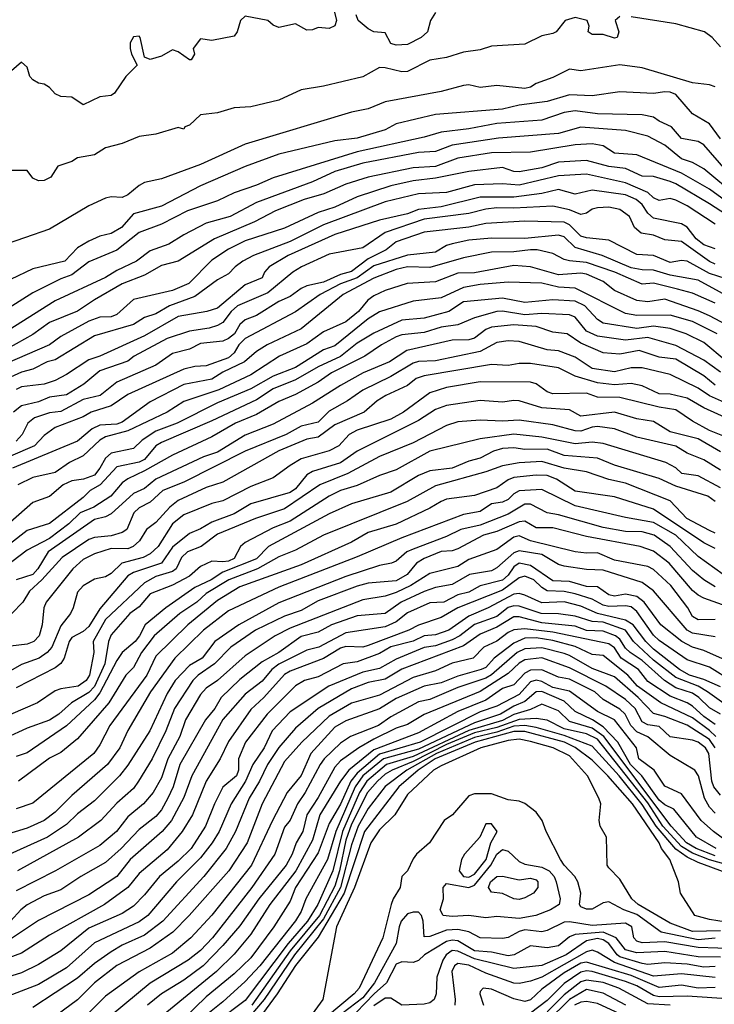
# Model space of a CAD drawing. Header units: metres. Extents: x -51132 to -49532, y -231222 to -229437.
# Tile 426 of 656: x -50515 to -50453, y -230240 to -230152. Entities that reach past the tile are written whole.
import ezdxf

# ---------------------------------------------------------------- set-up
doc = ezdxf.new("R2010")
doc.units = ezdxf.units.M
for name, color, linetype in [('CONTOUR_HALF', 8, 'Continuous'), ('CONTOUR_INDEX', 1, 'Continuous'), ('CONTOUR_INTER', 3, 'Continuous')]:
    doc.layers.add(name, color=color, linetype=linetype)

msp = doc.modelspace()

# ---------------------------------------------------------------- linework, layer by layer
at = {"layer": 'CONTOUR_HALF'}
for points, elevation in [([(-50461.08, -230151.386), (-50461.518, -230151.759), (-50461.179, -230152.759), (-50461.317, -230153.259), (-50461.58, -230153.33), (-50462.58, -230153.008), (-50463.58, -230153), (-50463.913, -230152.759), (-50463.826, -230152.259), (-50464.003, -230151.759), (-50465.08, -230151.486), (-50465.985, -230151.759), (-50466.786, -230152.759), (-50467.08, -230152.918), (-50468.08, -230153.133), (-50469.58, -230153.876), (-50472.58, -230154.034), (-50473.58, -230154.369), (-50475.08, -230154.585), (-50476.58, -230155.061), (-50478.08, -230155.3), (-50480.08, -230156.305), (-50480.58, -230156.332), (-50482.08, -230155.972), (-50482.58, -230155.963), (-50484.08, -230156.795), (-50487.58, -230157.624), (-50489.58, -230157.944), (-50491.58, -230158.86), (-50494.08, -230159.476), (-50495.58, -230159.559), (-50497.08, -230159.997), (-50498.58, -230160.18), (-50499.58, -230161.117), (-50499.995, -230161.259), (-50500.08, -230161.472), (-50500.58, -230161.331), (-50502.58, -230161.906), (-50504.08, -230162.133), (-50505.58, -230162.751), (-50507.08, -230163.147), (-50508.08, -230163.758), (-50509.58, -230164.015), (-50510.08, -230164.352), (-50511.337, -230164.759), (-50511.958, -230165.759), (-50512.58, -230166.045), (-50513.08, -230166.072), (-50513.58, -230165.837), (-50514.08, -230165.155), (-50515.58, -230165.161)], 72.5), ([(-50452.08, -230154.107), (-50452.85, -230153.259), (-50453.51, -230152.759), (-50456.08, -230152.042), (-50460.08, -230151.417)], 72.5), ([(-50452.08, -230162.324), (-50453.08, -230161.004), (-50454.58, -230160.092), (-50456.08, -230158.378), (-50456.58, -230158.151), (-50457.08, -230158.127), (-50458.08, -230158.285), (-50461.08, -230158.12), (-50463.58, -230158.475), (-50465.58, -230158.407), (-50467.58, -230158.99), (-50470.08, -230159.335), (-50471.58, -230159.678), (-50477.58, -230160.149), (-50481.08, -230161.001), (-50482.08, -230161.512), (-50484.58, -230162.268), (-50486.58, -230162.504), (-50491.58, -230163.696), (-50494.58, -230164.794), (-50498.58, -230166.517), (-50502.08, -230168.348), (-50504.58, -230169.035), (-50505.654, -230170.259), (-50506.58, -230170.785), (-50507.58, -230171.032), (-50508.58, -230171.492), (-50509.58, -230172.069), (-50510.718, -230173.259), (-50513.58, -230173.958), (-50515.58, -230174.904)], 71.5), ([(-50450.58, -230167.517), (-50453.58, -230165.018), (-50454.58, -230164.444), (-50455.58, -230164.115), (-50457.08, -230162.908), (-50458.58, -230162.105), (-50460.58, -230161.592), (-50464.58, -230161.281), (-50466.58, -230161.84), (-50471.938, -230162.259), (-50476.08, -230162.899), (-50477.58, -230163.45), (-50479.08, -230163.558), (-50484.08, -230164.5), (-50486.58, -230165.256), (-50488.58, -230166.161), (-50493.58, -230168.026), (-50495.938, -230169.259), (-50498.08, -230169.876), (-50500.08, -230170.906), (-50501.42, -230171.759), (-50503.08, -230172.347), (-50504.311, -230173.259), (-50506.08, -230174.096), (-50507.08, -230174.727), (-50511.58, -230176.816), (-50518.08, -230180.88)], 70.5), ([(-50447.5, -230171.759), (-50453.08, -230168.126), (-50456.08, -230166.338), (-50456.58, -230166.148), (-50458.08, -230165.708), (-50459.08, -230165.655), (-50460.58, -230164.992), (-50462.08, -230164.794), (-50464.08, -230164.281), (-50466.58, -230164.402), (-50468.08, -230164.911), (-50470.08, -230165.278), (-50470.58, -230165.263), (-50471.58, -230164.9), (-50474.58, -230165.257), (-50477.58, -230165.844), (-50479.58, -230166.073), (-50481.58, -230166.523), (-50484.58, -230167.513), (-50486.58, -230168.444), (-50488.08, -230168.922), (-50491.08, -230170.302), (-50494.58, -230171.441), (-50496.08, -230172.198), (-50497.58, -230173.163), (-50499.636, -230175.259), (-50501.08, -230175.892), (-50504.58, -230176.696), (-50506.08, -230178.031), (-50506.58, -230178.256), (-50507.58, -230178.264), (-50508.58, -230178.621), (-50511.08, -230180.002), (-50512.095, -230180.759), (-50516.08, -230182.459)], 69.5), ([(-50452.58, -230172.174), (-50453.58, -230171.814), (-50454.269, -230171.259), (-50455.08, -230170.213), (-50455.58, -230169.936), (-50458.08, -230169.41), (-50458.58, -230168.973), (-50459.08, -230168.188), (-50459.644, -230167.759), (-50460.58, -230167.325), (-50463.58, -230166.912), (-50465.08, -230167.265), (-50466.58, -230166.85), (-50468.08, -230167.206), (-50470.58, -230167.553), (-50473.58, -230167.554), (-50477.08, -230168.412), (-50479.08, -230168.645), (-50480.08, -230169.021), (-50482.58, -230169.61), (-50486.58, -230170.886), (-50490.751, -230172.759), (-50492.451, -230173.759), (-50492.86, -230174.259), (-50493.08, -230174.759), (-50494.58, -230175.37), (-50497.08, -230177.462), (-50498.025, -230177.759), (-50500.58, -230178.218), (-50503.58, -230179.936), (-50507.598, -230181.759), (-50508.58, -230182.09), (-50510.58, -230183.406), (-50511.58, -230183.921), (-50512.58, -230184.249), (-50514.58, -230184.488), (-50515.08, -230184.73)], 68.5), ([(-50451.58, -230174.836), (-50453.08, -230174.358), (-50455.08, -230173.273), (-50455.58, -230173.199), (-50456.58, -230173.395), (-50458.08, -230172.75), (-50459.58, -230172.667), (-50462.08, -230171.396), (-50464.08, -230171.193), (-50464.58, -230171.016), (-50465.58, -230170.009), (-50466.08, -230169.789), (-50469.58, -230169.685), (-50473.08, -230169.907), (-50474.58, -230170.221), (-50478.58, -230170.674), (-50481.08, -230171.533), (-50481.979, -230172.259), (-50483.58, -230173.043), (-50485.08, -230174.179), (-50486.08, -230174.468), (-50487.58, -230175.136), (-50489.08, -230175.457), (-50489.58, -230175.719), (-50490.58, -230176.432), (-50491.58, -230176.87), (-50493.58, -230178.124), (-50494.58, -230178.51), (-50495.08, -230178.923), (-50495.554, -230179.759), (-50496.08, -230180.176), (-50496.58, -230180.403), (-50498.58, -230180.63), (-50499.58, -230181.126), (-50501.08, -230181.518), (-50502.58, -230182.568), (-50506.08, -230184.075), (-50507.555, -230185.259), (-50509.08, -230185.625), (-50511.08, -230186.689), (-50512.08, -230186.818), (-50513.424, -230187.259), (-50514.028, -230187.759), (-50514.52, -230188.759), (-50515.08, -230189.369)], 67.5), ([(-50452.58, -230177.032), (-50454.58, -230176.122), (-50455.944, -230175.759), (-50458.08, -230175.245), (-50459.08, -230175.327), (-50461.552, -230174.259), (-50464.08, -230173.38), (-50465.58, -230173.224), (-50466.08, -230173.104), (-50467.08, -230172.571), (-50468.484, -230172.259), (-50469.08, -230172.244), (-50470.58, -230172.426), (-50472.58, -230172.475), (-50475.08, -230172.978), (-50478.08, -230173.829), (-50480.08, -230173.768), (-50481.08, -230174.023), (-50483.08, -230174.791), (-50485.818, -230176.259), (-50489.58, -230179.3), (-50492.635, -230180.759), (-50493.58, -230181.339), (-50494.649, -230182.259), (-50496.58, -230183.177), (-50497.58, -230183.828), (-50500.08, -230184.283), (-50503.08, -230185.838), (-50505.58, -230187.656), (-50506.08, -230187.827), (-50507.58, -230187.915), (-50508.263, -230188.259), (-50509.58, -230189.37), (-50515.396, -230191.759)], 66.5), ([(-50452.402, -230179.759), (-50454.58, -230178.651), (-50456.58, -230178.089), (-50459.58, -230178.137), (-50460.58, -230177.944), (-50465.08, -230175.684), (-50466.58, -230175.584), (-50468.08, -230175.246), (-50471.08, -230175.145), (-50473.58, -230175.357), (-50475.08, -230175.614), (-50477.08, -230176.541), (-50479.58, -230176.827), (-50482.58, -230177.787), (-50483.58, -230178.417), (-50486.58, -230180.833), (-50487.58, -230181.187), (-50490.089, -230182.759), (-50492.08, -230183.536), (-50494.08, -230184.665), (-50497.08, -230185.923), (-50500.679, -230187.759), (-50502.58, -230188.47), (-50503.814, -230189.259), (-50504.58, -230189.998), (-50506.58, -230190.425), (-50507.08, -230190.879), (-50507.58, -230191.781), (-50508.08, -230192.387), (-50509.047, -230192.759), (-50510.08, -230192.893), (-50510.875, -230193.259), (-50512.08, -230194.304), (-50513.58, -230194.838), (-50515.58, -230196.603)], 65.5), ([(-50452.08, -230183.189), (-50453.58, -230182.113), (-50456.08, -230180.801), (-50458.58, -230180.081), (-50460.58, -230180.337), (-50463.08, -230179.974), (-50464.08, -230179.516), (-50465.08, -230178.268), (-50465.58, -230178.065), (-50468.08, -230177.938), (-50469.58, -230178.074), (-50471.58, -230177.742), (-50472.08, -230177.765), (-50474.08, -230178.335), (-50475.58, -230178.965), (-50477.08, -230179.166), (-50478.58, -230179.643), (-50480.58, -230179.841), (-50481.08, -230180.042), (-50482.417, -230180.759), (-50483.884, -230181.759), (-50486.866, -230183.259), (-50488.08, -230184.084), (-50490.08, -230185.19), (-50491.58, -230185.817), (-50493.58, -230186.979), (-50495.458, -230187.759), (-50497.58, -230188.974), (-50501.08, -230190.595), (-50503.58, -230192.012), (-50505.08, -230192.708), (-50505.58, -230193.089), (-50506.619, -230194.259), (-50508.127, -230195.259), (-50509.34, -230195.759), (-50510.367, -230196.759), (-50512.08, -230198.065), (-50514.08, -230199.105), (-50516.08, -230200.62)], 64.5), ([(-50449.58, -230186.856), (-50453.08, -230185.293), (-50454.08, -230184.617), (-50456.58, -230183.394), (-50459.08, -230182.812), (-50460.08, -230182.786), (-50461.58, -230183.158), (-50463.58, -230182.873), (-50465.08, -230181.844), (-50466.58, -230181.278), (-50467.58, -230181.195), (-50470.08, -230180.435), (-50471.08, -230180.395), (-50472.08, -230180.526), (-50473.58, -230181.337), (-50477.58, -230182.171), (-50479.08, -230182.233), (-50479.58, -230182.384), (-50481.58, -230183.575), (-50484.08, -230184.782), (-50485.435, -230185.759), (-50487.08, -230186.682), (-50488.08, -230187.663), (-50489.58, -230188.018), (-50490.928, -230188.759), (-50494.58, -230190.239), (-50500.08, -230193.028), (-50501.953, -230193.759), (-50503.08, -230194.803), (-50504.08, -230195.322), (-50504.534, -230195.759), (-50505.172, -230197.259), (-50505.58, -230197.51), (-50506.58, -230197.827), (-50508.08, -230197.973), (-50508.58, -230198.145), (-50510.971, -230199.759), (-50512.761, -230201.759), (-50513.887, -230202.759), (-50514.476, -230203.759), (-50515.465, -230204.759)], 63.5), ([(-50451.58, -230189.007), (-50453.08, -230188.389), (-50454.58, -230187.553), (-50456.08, -230186.542), (-50457.58, -230186.321), (-50461.08, -230185.454), (-50463.08, -230185.409), (-50464.08, -230185.067), (-50467.08, -230185.132), (-50467.58, -230184.947), (-50468.58, -230184.242), (-50469.08, -230184.094), (-50473.58, -230184.044), (-50476.58, -230184.559), (-50478.08, -230185.042), (-50480.444, -230186.759), (-50481.58, -230187.392), (-50484.58, -230188.365), (-50485.283, -230188.759), (-50486.224, -230189.759), (-50487.08, -230190.226), (-50489.58, -230190.938), (-50490.58, -230191.521), (-50492.08, -230192.642), (-50494.08, -230193.418), (-50496.58, -230194.703), (-50497.58, -230194.914), (-50500.08, -230195.929), (-50501.082, -230196.759), (-50502.373, -230198.759), (-50503.08, -230199.436), (-50503.701, -230199.759), (-50505.631, -230200.259), (-50506.58, -230201.191), (-50507.08, -230201.469), (-50508.08, -230201.692), (-50509.08, -230202.282), (-50509.58, -230202.863), (-50509.968, -230204.259), (-50510.208, -230204.759), (-50511.08, -230205.868), (-50511.873, -230207.759), (-50512.292, -230208.259), (-50513.016, -230208.759), (-50514.58, -230209.326), (-50516.58, -230210.442)], 62.5), ([(-50452.08, -230191.956), (-50453.58, -230191.03), (-50455.08, -230190.428), (-50456.08, -230189.789), (-50459.58, -230188.99), (-50461.567, -230188.259), (-50463.08, -230188.056), (-50463.58, -230188.098), (-50464.58, -230188.456), (-50465.08, -230188.432), (-50467.08, -230187.892), (-50470.08, -230187.465), (-50471.58, -230187.569), (-50473.58, -230187.468), (-50475.58, -230187.633), (-50476.58, -230187.943), (-50479.58, -230189.496), (-50482.58, -230190.731), (-50485.401, -230192.259), (-50487.918, -230193.259), (-50491.08, -230195.394), (-50493.656, -230196.259), (-50497.08, -230197.666), (-50498.525, -230198.759), (-50499.743, -230199.259), (-50500.275, -230199.759), (-50500.762, -230200.759), (-50501.08, -230201.002), (-50502.58, -230201.44), (-50503.58, -230202.01), (-50507.08, -230205.298), (-50508.18, -230207.259), (-50508.119, -230208.259), (-50508.527, -230210.259), (-50508.825, -230210.759), (-50509.537, -230211.259), (-50511.08, -230211.492), (-50511.58, -230211.684), (-50513.152, -230212.759), (-50515.58, -230213.777)], 61.5), ([(-50452.554, -230194.759), (-50453.215, -230194.259), (-50456.08, -230193.368), (-50457.58, -230192.681), (-50461.58, -230191.489), (-50463.08, -230190.888), (-50466.08, -230190.625), (-50467.58, -230190.067), (-50469.58, -230190.088), (-50470.58, -230189.943), (-50471.58, -230190.017), (-50472.396, -230190.259), (-50473.58, -230190.879), (-50474.58, -230191.136), (-50476.08, -230191.754), (-50478.08, -230192.017), (-50479.08, -230192.427), (-50481.58, -230193.903), (-50485.08, -230194.955), (-50487.08, -230195.842), (-50492.494, -230198.759), (-50493.58, -230199.861), (-50496.58, -230201.073), (-50497.62, -230201.759), (-50499.08, -230202.445), (-50501.692, -230204.259), (-50503.545, -230205.759), (-50504.05, -230206.759), (-50504.443, -230207.259), (-50505.58, -230208.231), (-50506.08, -230208.952), (-50507.58, -230211.837), (-50508.08, -230212.491), (-50510.58, -230214.814), (-50514.08, -230217.209), (-50515.08, -230217.539)], 60.5), ([(-50452.58, -230198.962), (-50453.58, -230198.449), (-50458.08, -230195.421), (-50461.58, -230194.333), (-50465.08, -230193.812), (-50466.744, -230192.759), (-50467.58, -230192.417), (-50468.58, -230192.401), (-50470.58, -230192.616), (-50471.08, -230192.802), (-50472.08, -230193.525), (-50474.08, -230194.199), (-50476.58, -230194.542), (-50477.08, -230194.734), (-50478.08, -230195.338), (-50481.08, -230196.785), (-50483.58, -230197.528), (-50485.08, -230198.388), (-50489.58, -230200.413), (-50495.08, -230202.362), (-50497.08, -230203.602), (-50499.718, -230205.759), (-50502.58, -230208.561), (-50503.391, -230210.259), (-50506.683, -230214.759), (-50507.58, -230216.501), (-50508.12, -230217.259), (-50513.58, -230221.7), (-50515.08, -230222.213)], 59.5), ([(-50452.58, -230202.372), (-50453.58, -230201.759), (-50454.58, -230200.902), (-50456.58, -230198.761), (-50458.025, -230197.759), (-50459.08, -230197.465), (-50460.58, -230197.422), (-50462.58, -230197.067), (-50466.58, -230195.938), (-50467.58, -230195.773), (-50469.08, -230194.996), (-50469.58, -230194.994), (-50471.08, -230195.895), (-50473.58, -230196.875), (-50475.302, -230197.259), (-50476.58, -230197.88), (-50479.58, -230198.998), (-50480.128, -230199.259), (-50481.08, -230200.069), (-50481.505, -230200.259), (-50482.58, -230200.474), (-50485.58, -230201.439), (-50491.58, -230203.804), (-50495.157, -230205.759), (-50497.318, -230207.259), (-50498.431, -230208.759), (-50499.58, -230209.412), (-50500.852, -230210.759), (-50501.58, -230211.898), (-50503.132, -230215.259), (-50505.08, -230218.327), (-50505.817, -230219.259), (-50508.08, -230221.505), (-50509.58, -230222.656), (-50510.58, -230223.606), (-50512.259, -230224.759), (-50516.58, -230226.676)], 58.5), ([(-50452.58, -230205.284), (-50454.08, -230205.332), (-50454.58, -230205.035), (-50455.011, -230204.259), (-50456.523, -230202.259), (-50458.08, -230200.837), (-50458.58, -230200.557), (-50461.58, -230199.987), (-50463.08, -230199.337), (-50464.08, -230199.37), (-50465.08, -230199.234), (-50469.08, -230198.275), (-50470.08, -230197.816), (-50470.58, -230197.944), (-50472.08, -230199.033), (-50474.58, -230199.937), (-50475.58, -230200.545), (-50478.08, -230201.175), (-50479.775, -230202.259), (-50481.08, -230202.885), (-50482.08, -230203.205), (-50484.08, -230203.534), (-50490.58, -230206.069), (-50491.923, -230206.759), (-50494.58, -230208.545), (-50497.08, -230210.748), (-50498.08, -230211.443), (-50498.58, -230211.986), (-50499.917, -230214.259), (-50500.446, -230215.759), (-50501.517, -230217.759), (-50502.08, -230219.45), (-50502.815, -230220.759), (-50503.672, -230221.759), (-50505.08, -230222.939), (-50506.095, -230224.259), (-50507.58, -230225.495), (-50511.559, -230227.759), (-50515.08, -230229.558)], 57.5), ([(-50450.58, -230209.395), (-50453.58, -230208.064), (-50454.58, -230207.782), (-50455.548, -230207.259), (-50457.414, -230205.759), (-50458.904, -230203.759), (-50459.58, -230203.253), (-50460.58, -230203.029), (-50461.58, -230203.196), (-50462.08, -230203.089), (-50463.08, -230202.361), (-50464.08, -230202.359), (-50465.58, -230201.886), (-50467.08, -230201.853), (-50469.08, -230200.458), (-50470.08, -230200.272), (-50470.58, -230200.583), (-50471.08, -230201.323), (-50471.58, -230201.793), (-50473.58, -230202.301), (-50474.58, -230202.846), (-50475.58, -230203.103), (-50476.837, -230203.759), (-50478.08, -230203.817), (-50480.08, -230204.687), (-50481.08, -230205.515), (-50482.08, -230205.949), (-50485.58, -230206.475), (-50488.001, -230207.759), (-50489.08, -230208.049), (-50491.58, -230209.287), (-50492.195, -230209.759), (-50493.08, -230210.794), (-50494.58, -230211.958), (-50496.58, -230214.236), (-50499.352, -230219.259), (-50500.08, -230221.192), (-50501.172, -230223.259), (-50502.007, -230224.259), (-50504.874, -230226.759), (-50506.074, -230228.259), (-50508.58, -230229.912), (-50513.08, -230232.194), (-50516.58, -230234.538)], 56.5), ([(-50452.08, -230211.328), (-50453.58, -230210.649), (-50454.866, -230210.259), (-50455.742, -230209.759), (-50458.08, -230207.941), (-50458.755, -230207.259), (-50459.896, -230205.759), (-50460.58, -230205.344), (-50463.098, -230204.759), (-50464.58, -230204.107), (-50466.08, -230203.718), (-50468.08, -230203.806), (-50469.58, -230203.118), (-50470.08, -230202.985), (-50470.58, -230203.032), (-50472.876, -230204.259), (-50474.58, -230204.998), (-50476.386, -230206.259), (-50477.58, -230206.677), (-50478.58, -230206.756), (-50479.58, -230207.224), (-50481.58, -230207.742), (-50482.58, -230208.325), (-50484.58, -230209.071), (-50485.833, -230209.259), (-50488.08, -230210.427), (-50489.288, -230210.759), (-50490.08, -230211.217), (-50492.636, -230213.759), (-50494.562, -230216.259), (-50495.192, -230217.759), (-50495.203, -230218.759), (-50495.379, -230219.259), (-50496.58, -230220.28), (-50497.341, -230221.759), (-50498.133, -230223.759), (-50499.424, -230225.759), (-50500.58, -230226.89), (-50502.267, -230228.259), (-50503.58, -230229.922), (-50504.58, -230230.931), (-50505.58, -230231.569), (-50508.58, -230232.875), (-50511.08, -230234.908), (-50513.08, -230236.142), (-50514.58, -230236.881), (-50520.58, -230238.733)], 55.5), ([(-50452.091, -230213.759), (-50453.08, -230213.188), (-50454.03, -230212.259), (-50454.58, -230211.895), (-50456.08, -230211.405), (-50457.084, -230210.759), (-50459.08, -230208.97), (-50460.153, -230208.259), (-50460.58, -230207.846), (-50461.08, -230207.046), (-50461.464, -230206.759), (-50462.58, -230206.343), (-50464.08, -230206.281), (-50465.08, -230205.892), (-50468.08, -230205.591), (-50470.08, -230205.055), (-50470.58, -230205.048), (-50472.08, -230205.973), (-50473.58, -230206.593), (-50475.08, -230207.643), (-50480.58, -230209.739), (-50482.08, -230210.616), (-50483.58, -230210.916), (-50485.08, -230211.484), (-50488.08, -230213.266), (-50490.08, -230215.021), (-50491.58, -230216.73), (-50492.606, -230218.259), (-50493.297, -230219.759), (-50494.223, -230221.259), (-50495.446, -230224.259), (-50496.286, -230225.759), (-50498.294, -230228.259), (-50501.96, -230232.259), (-50503.58, -230233.515), (-50505.58, -230234.399), (-50506.58, -230235.006), (-50508.08, -230236.033), (-50509.58, -230237.363), (-50513.58, -230239.993)], 54.5), ([(-50452.517, -230215.759), (-50453.08, -230215.215), (-50454.58, -230214.073), (-50457.432, -230212.759), (-50459.514, -230211.259), (-50460.364, -230210.259), (-50462.58, -230208.524), (-50463.58, -230208.419), (-50465.08, -230207.707), (-50467.08, -230207.179), (-50468.58, -230206.933), (-50469.58, -230206.963), (-50470.58, -230207.407), (-50472.343, -230208.759), (-50473.08, -230209.572), (-50473.479, -230209.759), (-50475.58, -230210.373), (-50477.08, -230210.965), (-50478.584, -230211.259), (-50481.08, -230212.346), (-50482.58, -230213.289), (-50485.58, -230214.361), (-50486.58, -230214.918), (-50488.718, -230217.259), (-50489.58, -230219.242), (-50490.832, -230220.759), (-50492.161, -230223.259), (-50494.04, -230227.259), (-50497.58, -230231.725), (-50499.439, -230233.759), (-50501.08, -230235.123), (-50504.08, -230236.794), (-50507.08, -230238.96), (-50509.58, -230241.47)], 53.5), ([(-50452.08, -230220.994), (-50452.682, -230220.259), (-50452.865, -230219.759), (-50453.138, -230217.259), (-50453.439, -230216.759), (-50454.08, -230216.265), (-50454.58, -230216.076), (-50456.58, -230215.778), (-50457.58, -230214.864), (-50458.58, -230214.702), (-50459.08, -230214.457), (-50459.73, -230213.259), (-50460.58, -230212.432), (-50462.352, -230211.259), (-50465.58, -230209.608), (-50468.08, -230208.709), (-50469.58, -230208.914), (-50470.08, -230209.212), (-50471.08, -230210.122), (-50473.58, -230211.721), (-50478.58, -230213.795), (-50480.08, -230214.669), (-50481.08, -230215.011), (-50483.08, -230216.004), (-50484.434, -230216.759), (-50486.08, -230217.942), (-50486.58, -230218.497), (-50488.08, -230221.217), (-50489.08, -230222.755), (-50489.434, -230224.259), (-50490.033, -230225.259), (-50490.381, -230226.259), (-50490.929, -230227.259), (-50493.366, -230230.259), (-50495.08, -230232.671), (-50496.58, -230234.446), (-50498.338, -230236.259), (-50500.08, -230237.539), (-50502.08, -230238.754), (-50503.319, -230239.759)], 52.5), ([(-50451.335, -230225.259), (-50452.728, -230224.259), (-50453.813, -230223.259), (-50455.58, -230220.893), (-50457.08, -230220.179), (-50458.017, -230218.759), (-50459.392, -230217.759), (-50459.613, -230216.759), (-50461.574, -230214.259), (-50463.08, -230213.534), (-50465.58, -230211.704), (-50467.08, -230211.361), (-50468.08, -230210.84), (-50468.58, -230210.727), (-50469.08, -230210.873), (-50470.08, -230212.001), (-50472.08, -230213.033), (-50473.58, -230213.539), (-50478.951, -230216.259), (-50482.58, -230217.34), (-50484.58, -230219.032), (-50485.147, -230219.759), (-50486.08, -230221.79), (-50487.08, -230223.538), (-50488.08, -230226.145), (-50490.104, -230229.259), (-50490.58, -230230.465), (-50492.041, -230232.759), (-50494.08, -230235.531), (-50495.58, -230236.972), (-50498.08, -230239.035), (-50500.08, -230240.971)], 51.5), ([(-50452.58, -230226.409), (-50454.252, -230225.759), (-50455.129, -230225.259), (-50456.49, -230223.759), (-50462.529, -230215.759), (-50463.58, -230215.024), (-50465.58, -230214.428), (-50466.58, -230213.473), (-50468.08, -230212.851), (-50469.08, -230213.339), (-50470.58, -230213.792), (-50471.58, -230214.324), (-50474.58, -230215.224), (-50479.58, -230217.546), (-50481.948, -230218.259), (-50483.71, -230219.759), (-50484.383, -230220.759), (-50485.895, -230224.259), (-50486.763, -230227.759), (-50488.098, -230230.759), (-50489.01, -230232.259), (-50490.761, -230234.259), (-50494.58, -230239.344), (-50497.123, -230241.259)], 50.5), ([(-50451.58, -230227.941), (-50454.08, -230227.03), (-50455.08, -230226.543), (-50456.08, -230225.829), (-50457.845, -230223.759), (-50459.08, -230221.822), (-50461.155, -230219.259), (-50463.58, -230216.617), (-50466.08, -230215.67), (-50468.58, -230214.953), (-50469.58, -230214.76), (-50470.58, -230214.844), (-50472.08, -230215.363), (-50474.08, -230215.838), (-50477.476, -230217.259), (-50480.125, -230218.759), (-50482.08, -230220.216), (-50483.58, -230222.202), (-50484.498, -230223.759), (-50485.08, -230225.446), (-50486.063, -230229.259), (-50487.58, -230232.038), (-50490.169, -230235.259), (-50492.899, -230239.259), (-50494.579, -230241.259)], 49.5), ([(-50452.08, -230233.114), (-50454.58, -230233.178), (-50456.58, -230232.436), (-50459.459, -230230.759), (-50460.027, -230230.259), (-50461.08, -230228.501), (-50462.08, -230227.495), (-50462.231, -230227.259), (-50462.297, -230224.759), (-50462.86, -230223.759), (-50462.926, -230223.259), (-50462.784, -230221.759), (-50462.957, -230221.259), (-50463.968, -230219.259), (-50465.58, -230217.47), (-50467.066, -230216.759), (-50469.08, -230216.187), (-50470.08, -230215.989), (-50471.08, -230216.101), (-50473.518, -230216.759), (-50477.08, -230218.366), (-50477.74, -230218.759), (-50480.08, -230220.924), (-50481.207, -230222.759), (-50482.58, -230224.102), (-50483.349, -230225.259), (-50484.809, -230229.259), (-50486.429, -230232.759), (-50487.641, -230239.259), (-50490.918, -230243.759)], 48.5), ([(-50473.08, -230223.552), (-50473.597, -230224.759), (-50474.985, -230226.259), (-50475.25, -230226.759), (-50475.445, -230227.759), (-50475.08, -230228.263), (-50474.58, -230228.338), (-50474.08, -230228.049), (-50473.048, -230226.759), (-50472.633, -230225.259), (-50472.048, -230224.259), (-50472.58, -230223.574), (-50473.08, -230223.552)], 47.5), ([(-50472.092, -230228.259), (-50471.58, -230228.227), (-50470.08, -230228.557), (-50469.08, -230228.425), (-50468.58, -230228.562), (-50468.425, -230228.759), (-50468.419, -230229.259), (-50468.816, -230229.759), (-50469.58, -230230.19), (-50470.08, -230230.319), (-50470.58, -230230.263), (-50471.58, -230229.798), (-50472.58, -230229.673), (-50472.822, -230229.259), (-50472.663, -230228.759), (-50472.092, -230228.259)], 48.5), ([(-50450.58, -230234.742), (-50454.08, -230234.628), (-50457.08, -230234.109), (-50459.08, -230234.194), (-50459.58, -230234.045), (-50459.833, -230233.759), (-50460.03, -230232.759), (-50460.58, -230232.439), (-50463.58, -230232.637), (-50465.58, -230232.311), (-50466.08, -230232.357), (-50467.58, -230233.096), (-50468.08, -230233.208), (-50469.58, -230233.048), (-50470.08, -230233.18), (-50471.08, -230233.71), (-50471.58, -230233.8), (-50473.58, -230233.762), (-50474.58, -230233.206), (-50475.58, -230233.012), (-50476.58, -230233.072), (-50478.08, -230233.645), (-50478.58, -230233.656), (-50478.665, -230232.259), (-50478.816, -230231.759), (-50479.08, -230231.464), (-50479.58, -230231.446), (-50480.08, -230231.609), (-50480.634, -230232.259), (-50480.834, -230232.759), (-50481.086, -230234.259), (-50483.033, -230237.759), (-50484.08, -230239.104), (-50486.58, -230241.01)], 47.5), ([(-50452.58, -230236.319), (-50453.58, -230236.38), (-50455.08, -230236.113), (-50457.08, -230235.982), (-50458.58, -230236.123), (-50459.08, -230236.048), (-50461.08, -230235.436), (-50461.335, -230235.259), (-50462.08, -230234.247), (-50462.58, -230233.923), (-50463.08, -230233.812), (-50464.08, -230234.012), (-50465.882, -230235.259), (-50468.08, -230236.217), (-50470.58, -230236.5), (-50474.08, -230235.642), (-50475.58, -230234.934), (-50476.08, -230234.892), (-50476.609, -230235.259), (-50476.917, -230235.759), (-50477.448, -230237.259), (-50477.507, -230238.759), (-50477.684, -230239.259), (-50478.08, -230239.567), (-50478.58, -230239.692), (-50480.58, -230239.761), (-50481.58, -230239.153), (-50482.08, -230239.147), (-50483.08, -230239.819)], 46.5), ([(-50452.58, -230238.19), (-50454.08, -230238.262), (-50455.58, -230237.972), (-50457.58, -230238.199), (-50460.08, -230237.125), (-50464.08, -230235.93), (-50464.58, -230236.03), (-50466.08, -230236.876), (-50468.08, -230238.352), (-50469.08, -230239.284), (-50469.58, -230239.456), (-50470.58, -230239.214), (-50472.58, -230238.329), (-50473.306, -230238.259), (-50473.58, -230238.546), (-50473.599, -230238.759), (-50473.286, -230239.759)], 45.5), ([(-50456.58, -230239.774), (-50458.58, -230239.644), (-50461.186, -230238.259), (-50462.58, -230237.751), (-50464.08, -230237.524), (-50464.58, -230237.696), (-50466.08, -230238.845), (-50467.58, -230240.359)], 44.5), ([(-50461.08, -230240.535), (-50463.08, -230239.621), (-50464.08, -230239.438), (-50464.58, -230239.505), (-50465.142, -230239.759)], 43.5)]:
    msp.add_lwpolyline(points, dxfattribs=dict(at, elevation=elevation))
at = {"layer": 'CONTOUR_INDEX'}
for points, elevation in [([(-50450.08, -230168.992), (-50453.08, -230166.835), (-50455.58, -230165.402), (-50459.58, -230163.752), (-50461.58, -230163.604), (-50462.58, -230162.967), (-50463.58, -230162.782), (-50465.08, -230162.877), (-50469.08, -230163.536), (-50472.58, -230163.593), (-50475.58, -230164.06), (-50477.58, -230164.795), (-50479.58, -230164.916), (-50483.58, -230165.761), (-50485.58, -230166.374), (-50487.549, -230167.259), (-50489.318, -230167.759), (-50491.872, -230168.759), (-50493.747, -230169.759), (-50497.347, -230171.259), (-50500.58, -230173.275), (-50502.08, -230173.644), (-50503.58, -230174.512), (-50505.58, -230175.3), (-50508.08, -230176.718), (-50509.58, -230177.729), (-50512.08, -230178.744), (-50513.58, -230179.816), (-50516.58, -230181.477)], 70), ([(-50451.58, -230182.207), (-50453.58, -230180.545), (-50455.161, -230179.759), (-50456.58, -230179.28), (-50458.08, -230179.072), (-50459.58, -230179.292), (-50462.58, -230178.802), (-50463.08, -230178.465), (-50464.217, -230177.259), (-50465.08, -230176.845), (-50467.08, -230176.733), (-50469.58, -230176.949), (-50471.58, -230176.565), (-50475.08, -230176.905), (-50476.382, -230177.759), (-50478.58, -230178.375), (-50480.58, -230178.527), (-50483.08, -230179.687), (-50484.58, -230180.609), (-50486.08, -230181.775), (-50488.08, -230182.702), (-50490.08, -230183.88), (-50492.08, -230184.688), (-50493.58, -230185.646), (-50497.58, -230187.534), (-50502.08, -230189.489), (-50502.58, -230189.773), (-50503.58, -230191), (-50504.08, -230191.244), (-50506.08, -230191.657), (-50507.573, -230193.259), (-50508.451, -230193.759), (-50509.08, -230194.386), (-50512.08, -230196.709), (-50514.08, -230197.35), (-50515.58, -230198.517)], 65), ([(-50452.58, -230197.58), (-50453.08, -230197.349), (-50455.104, -230196.259), (-50456.58, -230194.674), (-50460.58, -230193.102), (-50462.08, -230192.776), (-50464.08, -230192.109), (-50466.08, -230191.768), (-50468.08, -230191.174), (-50470.08, -230191.299), (-50471.58, -230191.546), (-50473.08, -230192.095), (-50477.58, -230193.355), (-50480.105, -230194.759), (-50487.58, -230197.748), (-50490.08, -230199.11), (-50491.58, -230199.682), (-50493.504, -230200.759), (-50496.058, -230201.759), (-50498.08, -230202.966), (-50498.908, -230203.759), (-50500.437, -230204.759), (-50502.739, -230206.759), (-50503.872, -230208.259), (-50504.58, -230209.572), (-50505.277, -230210.259), (-50506.775, -230212.759), (-50509.58, -230215.966), (-50511.08, -230217.185), (-50512.08, -230217.701), (-50514.875, -230219.759)], 60), ([(-50451.58, -230212.968), (-50453.24, -230211.759), (-50454.08, -230211.269), (-50456.08, -230210.472), (-50458.08, -230208.941), (-50459.863, -230207.259), (-50460.58, -230206.244), (-50462.58, -230205.534), (-50463.58, -230205.484), (-50465.08, -230204.984), (-50466.58, -230204.775), (-50468.124, -230204.759), (-50470.08, -230204.103), (-50470.58, -230204.067), (-50471.08, -230204.238), (-50472.08, -230205.029), (-50474.08, -230205.732), (-50475.393, -230206.759), (-50476.08, -230207.103), (-50477.58, -230207.651), (-50478.58, -230207.802), (-50481.08, -230208.836), (-50482.58, -230209.68), (-50484.08, -230210.007), (-50487.106, -230211.259), (-50490.58, -230213.538), (-50492.179, -230215.259), (-50492.906, -230216.759), (-50493.903, -230218.259), (-50494.573, -230219.759), (-50495.844, -230221.759), (-50496.906, -230224.259), (-50497.54, -230225.259), (-50498.58, -230226.613), (-50500.733, -230228.759), (-50503.289, -230231.759), (-50504.08, -230232.314), (-50508.08, -230234.197), (-50510.58, -230236.429), (-50513.08, -230237.921), (-50516.58, -230239.273)], 55), ([(-50451.58, -230227.19), (-50453.08, -230226.779), (-50454.58, -230226.186), (-50455.58, -230225.6), (-50457.238, -230223.759), (-50458.58, -230221.672), (-50463.08, -230216.005), (-50464.08, -230215.509), (-50466.08, -230215.07), (-50467.58, -230214.3), (-50468.58, -230214.144), (-50470.08, -230214.244), (-50472.08, -230214.958), (-50474.08, -230215.44), (-50476.58, -230216.478), (-50479.58, -230217.974), (-50481.455, -230218.759), (-50482.08, -230219.132), (-50482.746, -230219.759), (-50483.643, -230220.759), (-50485.08, -230223.579), (-50485.58, -230225.011), (-50486.144, -230227.759), (-50486.58, -230229.134), (-50487.936, -230231.759), (-50490.58, -230234.927), (-50494.003, -230239.759)], 50), ([(-50451.08, -230239.235), (-50455.08, -230238.975), (-50457.58, -230239.017), (-50458.08, -230238.917), (-50459.58, -230238.05), (-50460.58, -230237.64), (-50463.58, -230236.76), (-50464.08, -230236.706), (-50464.58, -230236.828), (-50466.08, -230237.843), (-50467.58, -230239.342), (-50469.08, -230240.484)], 45)]:
    msp.add_lwpolyline(points, dxfattribs=dict(at, elevation=elevation))
at = {"layer": 'CONTOUR_INTER'}
for points, elevation in [([(-50486.666, -230150.759), (-50486.424, -230151.759), (-50486.58, -230152.218), (-50487.08, -230152.461), (-50488.08, -230152.364), (-50488.58, -230152.587), (-50489.08, -230152.616), (-50490.08, -230152.053), (-50491.58, -230152.376), (-50492.08, -230152.156), (-50492.58, -230151.743), (-50494.58, -230151.365), (-50495.004, -230151.759), (-50495.3, -230152.759), (-50495.58, -230153.153), (-50497.58, -230153.549), (-50498.58, -230153.387), (-50499.252, -230154.259), (-50499.137, -230154.759), (-50499.413, -230155.259), (-50499.58, -230155.277), (-50500.58, -230154.539), (-50501.08, -230154.365), (-50502.08, -230154.934), (-50503.08, -230155.251), (-50503.58, -230155.024), (-50503.977, -230153.259), (-50504.08, -230153.164), (-50504.58, -230153.219), (-50504.89, -230153.759), (-50504.878, -230154.259), (-50504.761, -230154.759), (-50504.263, -230155.759), (-50505.272, -230156.759), (-50506.29, -230158.259), (-50506.58, -230158.456), (-50507.58, -230158.589), (-50509.08, -230159.295), (-50510.08, -230158.614), (-50511.08, -230158.543), (-50511.58, -230158.314), (-50512.08, -230157.755), (-50512.58, -230157.43), (-50513.08, -230157.359), (-50513.58, -230157.066), (-50513.842, -230156.759), (-50514.08, -230155.938), (-50514.58, -230155.479), (-50515.481, -230156.259)], 73), ([(-50477.58, -230151.038), (-50478.029, -230151.759), (-50478.278, -230152.759), (-50478.864, -230153.259), (-50480.08, -230153.89), (-50481.08, -230153.95), (-50481.58, -230153.798), (-50482.08, -230152.87), (-50483.08, -230152.758), (-50483.58, -230152.489), (-50484.476, -230151.759), (-50484.653, -230151.259)], 73), ([(-50452.58, -230157.674), (-50453.08, -230157.496), (-50454.58, -230157.323), (-50459.08, -230155.994), (-50461.08, -230155.715), (-50464.58, -230156.262), (-50465.58, -230156.104), (-50467.08, -230156.847), (-50468.58, -230157.379), (-50469.08, -230157.721), (-50469.58, -230157.825), (-50472.08, -230157.561), (-50473.58, -230157.744), (-50474.58, -230157.517), (-50475.08, -230157.557), (-50477.08, -230158.09), (-50482.08, -230159.018), (-50483.58, -230159.659), (-50485.08, -230159.945), (-50494.58, -230162.806), (-50498.58, -230164.617), (-50502.08, -230165.896), (-50503.58, -230166.234), (-50504.08, -230166.49), (-50505.08, -230167.328), (-50505.58, -230167.564), (-50506.58, -230167.518), (-50507.08, -230167.631), (-50508.58, -230168.319), (-50512.08, -230170.392), (-50516.58, -230171.949)], 72), ([(-50451.58, -230165.152), (-50453.58, -230162.856), (-50454.08, -230162.567), (-50455.58, -230162.289), (-50456.466, -230161.259), (-50457.57, -230160.759), (-50458.08, -230160.379), (-50459.08, -230160.193), (-50463.08, -230160.102), (-50465.08, -230159.824), (-50466.08, -230159.988), (-50468.08, -230160.66), (-50472.08, -230160.956), (-50474.58, -230161.441), (-50477.08, -230161.748), (-50478.58, -230162.179), (-50484.58, -230163.49), (-50492.08, -230165.818), (-50493.58, -230166.482), (-50495.58, -230167.154), (-50497.08, -230167.859), (-50499.763, -230168.759), (-50502.08, -230169.946), (-50504.08, -230170.701), (-50506.08, -230172.278), (-50508.58, -230173.338), (-50510.08, -230174.482), (-50511.08, -230174.851), (-50513.58, -230176.093), (-50522.08, -230181.447)], 71), ([(-50452.58, -230169.964), (-50455.08, -230168.319), (-50456.08, -230167.816), (-50456.58, -230167.662), (-50457.58, -230167.84), (-50458.08, -230167.605), (-50458.58, -230167.131), (-50460.58, -230166.251), (-50464.08, -230165.482), (-50466.58, -230165.649), (-50470.08, -230166.478), (-50471.58, -230166.346), (-50474.08, -230166.432), (-50476.58, -230167.116), (-50479.08, -230167.246), (-50482.08, -230167.968), (-50487.58, -230170.006), (-50490.58, -230171.514), (-50493.861, -230172.759), (-50494.8, -230173.259), (-50495.5, -230173.759), (-50496.08, -230174.39), (-50497.08, -230174.947), (-50499.08, -230176.429), (-50501.346, -230177.259), (-50502.58, -230177.979), (-50503.58, -230178.309), (-50504.58, -230178.927), (-50508.08, -230179.925), (-50511.58, -230182.098), (-50512.287, -230182.259), (-50513.58, -230182.907), (-50514.58, -230183.174), (-50515.58, -230183.646)], 69), ([(-50452.58, -230173.523), (-50453.08, -230173.298), (-50455.58, -230171.499), (-50457.08, -230171.37), (-50458.08, -230170.93), (-50459.191, -230170.759), (-50459.787, -230170.259), (-50460.23, -230169.259), (-50461.08, -230168.646), (-50462.08, -230168.452), (-50463.08, -230168.504), (-50463.58, -230168.618), (-50464.08, -230168.979), (-50464.58, -230169.082), (-50465.58, -230168.666), (-50467.08, -230168.338), (-50470.58, -230168.542), (-50472.08, -230168.498), (-50473.08, -230168.612), (-50474.58, -230169.004), (-50478.58, -230169.501), (-50482.08, -230170.701), (-50484.08, -230172.088), (-50487.08, -230172.639), (-50489.551, -230173.759), (-50490.339, -230174.259), (-50492.58, -230176.093), (-50495.292, -230177.259), (-50495.838, -230177.759), (-50496.58, -230178.753), (-50497.08, -230179.027), (-50497.801, -230179.259), (-50499.58, -230179.523), (-50501.58, -230180.185), (-50504.527, -230181.759), (-50505.08, -230182.198), (-50507.58, -230183.064), (-50509.011, -230184.259), (-50510.58, -230185.212), (-50512.08, -230185.433), (-50513.08, -230185.839), (-50514.58, -230186.2), (-50515.317, -230186.759)], 68), ([(-50448.041, -230178.259), (-50454.08, -230174.952), (-50456.58, -230174.52), (-50458.08, -230174.055), (-50459.08, -230174.05), (-50460.08, -230173.852), (-50462.658, -230172.759), (-50465.08, -230172.031), (-50466.08, -230171.09), (-50466.58, -230170.929), (-50469.58, -230171.23), (-50472.58, -230171.213), (-50474.58, -230171.402), (-50476.08, -230171.705), (-50476.58, -230171.858), (-50477.58, -230172.475), (-50480.08, -230172.72), (-50483.08, -230173.686), (-50484.58, -230174.746), (-50486.08, -230175.301), (-50487.883, -230176.259), (-50490.08, -230177.789), (-50494.58, -230180.179), (-50495.161, -230180.759), (-50495.58, -230181.457), (-50496.08, -230181.898), (-50498.08, -230182.619), (-50499.08, -230182.668), (-50500.08, -230182.931), (-50505.08, -230185.172), (-50506.58, -230186.202), (-50508.363, -230186.759), (-50509.08, -230187.167), (-50511.58, -230188.134), (-50512.58, -230188.843), (-50513.445, -230189.759), (-50515.58, -230190.705)], 67), ([(-50450.08, -230179.738), (-50453.08, -230178.157), (-50454.08, -230177.691), (-50457.08, -230176.666), (-50458.58, -230176.901), (-50459.58, -230176.769), (-50461.58, -230175.898), (-50462.58, -230175.069), (-50464.08, -230174.419), (-50464.58, -230174.326), (-50466.58, -230174.488), (-50469.08, -230173.769), (-50470.58, -230173.648), (-50474.08, -230174.318), (-50475.58, -230174.325), (-50477.58, -230175.121), (-50480.093, -230175.259), (-50482.08, -230175.892), (-50483.08, -230176.364), (-50483.613, -230176.759), (-50484.449, -230177.759), (-50485.58, -230178.692), (-50487.58, -230179.588), (-50489.08, -230180.664), (-50491.524, -230181.759), (-50494.08, -230183.425), (-50496.945, -230184.759), (-50500.08, -230185.799), (-50501.58, -230186.775), (-50505.08, -230188.446), (-50507.08, -230188.953), (-50507.58, -230189.276), (-50509.08, -230190.668), (-50510.311, -230191.259), (-50511.58, -230192.161), (-50513.58, -230192.609), (-50514.926, -230193.259)], 66), ([(-50452.58, -230184.337), (-50453.58, -230183.503), (-50456.08, -230182.026), (-50457.58, -230181.86), (-50459.375, -230181.259), (-50461.08, -230181.571), (-50462.58, -230181.471), (-50464.58, -230180.584), (-50465.807, -230179.759), (-50467.08, -230179.602), (-50468.58, -230179.112), (-50470.58, -230178.969), (-50472.58, -230179.171), (-50473.08, -230179.375), (-50474.08, -230180.142), (-50474.58, -230180.307), (-50476.08, -230180.315), (-50480.13, -230181.259), (-50481.697, -230182.259), (-50484.038, -230183.259), (-50486.08, -230184.372), (-50488.58, -230185.951), (-50492.08, -230187.85), (-50494.58, -230188.805), (-50497.08, -230190.336), (-50498.305, -230190.759), (-50502.579, -230192.759), (-50503.58, -230193.585), (-50504.58, -230194.026), (-50506.58, -230195.845), (-50507.08, -230196.117), (-50508.08, -230196.359), (-50512.21, -230199.259), (-50513.119, -230200.759), (-50513.566, -230201.259), (-50515.08, -230201.742)], 64), ([(-50451.08, -230187.494), (-50453.58, -230186.382), (-50455.08, -230185.511), (-50456.58, -230185.146), (-50457.58, -230185.121), (-50459.08, -230184.396), (-50460.08, -230184.214), (-50461.58, -230184.319), (-50463.08, -230184.133), (-50465.08, -230183.557), (-50466.58, -230182.81), (-50469.08, -230182.405), (-50470.08, -230182.424), (-50471.08, -230182.605), (-50472.58, -230182.506), (-50478.58, -230183.514), (-50479.317, -230183.759), (-50480.08, -230184.39), (-50482.001, -230185.259), (-50482.793, -230185.759), (-50483.963, -230186.759), (-50486.58, -230187.898), (-50488.08, -230189.005), (-50489.08, -230189.182), (-50491.58, -230190.209), (-50496.58, -230193.028), (-50498.08, -230193.493), (-50500.58, -230194.661), (-50501.337, -230195.259), (-50502.58, -230196.618), (-50503.413, -230197.259), (-50504.045, -230198.259), (-50504.603, -230198.759), (-50505.08, -230198.968), (-50506.58, -230198.958), (-50508.08, -230199.412), (-50509.08, -230199.928), (-50510.016, -230200.759), (-50512.39, -230203.759), (-50512.595, -230204.259), (-50512.734, -230205.759), (-50513.019, -230206.759), (-50513.491, -230207.259), (-50514.08, -230207.494), (-50515.58, -230207.67)], 63), ([(-50452.08, -230190.299), (-50454.08, -230189.135), (-50456.58, -230188.516), (-50458.08, -230187.609), (-50459.58, -230187.352), (-50461.58, -230186.776), (-50464.58, -230187.12), (-50465.58, -230186.559), (-50468.08, -230186.371), (-50470.08, -230185.755), (-50470.58, -230185.708), (-50471.58, -230185.864), (-50473.58, -230185.719), (-50476.58, -230186.164), (-50477.58, -230186.526), (-50479.08, -230187.505), (-50484.58, -230190.239), (-50486.08, -230191.284), (-50488.58, -230192.068), (-50489.08, -230192.37), (-50490.08, -230193.623), (-50490.58, -230193.952), (-50494.08, -230194.962), (-50495.58, -230195.848), (-50497.58, -230196.608), (-50498.58, -230197.206), (-50499.58, -230197.61), (-50501.08, -230198.822), (-50502.06, -230200.259), (-50504.58, -230201.087), (-50505.08, -230201.39), (-50507.58, -230204.348), (-50508.58, -230205.921), (-50509.08, -230206.377), (-50510.08, -230206.89), (-50510.322, -230207.259), (-50510.769, -230208.759), (-50511.08, -230209.242), (-50511.58, -230209.61), (-50515.08, -230211.406)], 62), ([(-50452.08, -230193.521), (-50454.08, -230192.46), (-50455.534, -230192.259), (-50456.08, -230191.726), (-50456.969, -230191.259), (-50462.58, -230189.574), (-50463.58, -230189.455), (-50465.08, -230189.595), (-50468.08, -230189.005), (-50470.58, -230188.733), (-50473.58, -230189.155), (-50478.08, -230190.241), (-50481.08, -230191.924), (-50482.58, -230192.414), (-50484.58, -230193.331), (-50486.08, -230193.772), (-50487.095, -230194.259), (-50490.58, -230196.503), (-50492.08, -230197.093), (-50494.58, -230198.402), (-50495.02, -230198.759), (-50495.58, -230199.831), (-50496.08, -230200.077), (-50496.58, -230200.143), (-50497.58, -230200.068), (-50498.58, -230200.548), (-50499.58, -230201.435), (-50501.08, -230202.226), (-50503.08, -230202.994), (-50504.08, -230204.161), (-50504.913, -230204.759), (-50506.58, -230206.661), (-50506.799, -230207.259), (-50507.151, -230209.259), (-50508.08, -230211.271), (-50508.58, -230211.814), (-50510.134, -230212.759), (-50511.259, -230213.759), (-50512.08, -230214.282), (-50514.08, -230215.016), (-50521.08, -230218.228)], 61), ([(-50451.862, -230201.259), (-50454.08, -230199.674), (-50456.084, -230197.759), (-50458.08, -230196.615), (-50460.58, -230196.171), (-50465.08, -230195.128), (-50468.08, -230193.688), (-50470.08, -230193.799), (-50470.58, -230194.076), (-50471.08, -230194.555), (-50471.58, -230194.804), (-50472.58, -230194.97), (-50473.58, -230195.656), (-50475.08, -230195.902), (-50480.58, -230197.996), (-50484.58, -230199.7), (-50491.58, -230202.416), (-50496.08, -230204.536), (-50498.308, -230206.259), (-50500.89, -230208.759), (-50503.068, -230211.759), (-50505.08, -230215.212), (-50505.813, -230216.759), (-50506.917, -230218.259), (-50510.08, -230221.028), (-50511.58, -230222.53), (-50512.58, -230223.261), (-50514.08, -230223.952), (-50519.08, -230225.477)], 59), ([(-50451.08, -230204.287), (-50453.58, -230203.402), (-50454.08, -230203.109), (-50454.58, -230202.695), (-50456.688, -230200.259), (-50458.08, -230199.192), (-50459.268, -230198.759), (-50464.08, -230197.871), (-50467.08, -230197.105), (-50468.58, -230197.104), (-50469.58, -230196.521), (-50470.08, -230196.557), (-50472.08, -230197.424), (-50473.295, -230197.759), (-50475.58, -230198.985), (-50476.08, -230199.157), (-50477.08, -230199.209), (-50478.58, -230199.838), (-50479.275, -230200.259), (-50480.116, -230201.259), (-50481.08, -230201.829), (-50483.58, -230202.045), (-50484.58, -230202.304), (-50488.08, -230203.636), (-50489.58, -230204.502), (-50491.08, -230204.995), (-50493.675, -230206.259), (-50495.884, -230207.759), (-50497.346, -230209.259), (-50498.795, -230210.259), (-50499.266, -230210.759), (-50500.911, -230213.259), (-50501.699, -230215.259), (-50502.909, -230217.759), (-50504.137, -230219.759), (-50504.58, -230220.389), (-50506.08, -230221.719), (-50507.484, -230223.259), (-50509.509, -230224.759), (-50514.937, -230227.759)], 58), ([(-50452.58, -230206.848), (-50454.58, -230206.506), (-50455.08, -230206.243), (-50458.08, -230202.723), (-50459.08, -230202.002), (-50462.58, -230200.879), (-50464.08, -230200.82), (-50466.08, -230200.521), (-50466.58, -230200.373), (-50468.08, -230199.489), (-50470.08, -230199.157), (-50470.58, -230199.335), (-50472.08, -230200.685), (-50472.58, -230200.941), (-50474.524, -230201.259), (-50476.08, -230202.176), (-50477.58, -230202.439), (-50478.58, -230202.798), (-50480.638, -230203.759), (-50482.08, -230204.765), (-50484.58, -230204.973), (-50486.875, -230205.759), (-50488.08, -230206.418), (-50489.58, -230206.807), (-50491.58, -230208.248), (-50493.08, -230209.074), (-50495.08, -230210.653), (-50496.753, -230212.259), (-50497.317, -230213.259), (-50498.147, -230214.259), (-50500.421, -230218.259), (-50501.027, -230220.259), (-50501.501, -230221.259), (-50502.08, -230222.306), (-50502.58, -230222.911), (-50504.08, -230224.065), (-50505.688, -230225.759), (-50507.08, -230227.018), (-50509.276, -230228.259), (-50511.08, -230229.452), (-50512.58, -230229.988), (-50514.08, -230230.804), (-50514.663, -230231.259), (-50515.576, -230232.259)], 57), ([(-50451.08, -230210.809), (-50453.08, -230209.543), (-50455.08, -230208.894), (-50457.58, -230207.164), (-50458.08, -230206.711), (-50459.58, -230204.585), (-50460.08, -230204.159), (-50460.58, -230204.07), (-50462.08, -230204.131), (-50462.58, -230204.013), (-50463.58, -230203.473), (-50465.08, -230202.987), (-50466.08, -230202.786), (-50467.58, -230202.722), (-50468.08, -230202.447), (-50468.794, -230201.759), (-50469.58, -230201.41), (-50470.08, -230201.571), (-50471.58, -230202.672), (-50475.58, -230204.247), (-50477.08, -230205.12), (-50479.08, -230205.798), (-50479.967, -230206.259), (-50483.58, -230207.615), (-50484.08, -230207.766), (-50485.58, -230207.72), (-50486.08, -230207.859), (-50487.58, -230208.772), (-50490.58, -230209.905), (-50491.08, -230210.217), (-50492.909, -230212.259), (-50494.08, -230213.355), (-50496.08, -230216.216), (-50496.815, -230217.759), (-50498.075, -230219.759), (-50499.289, -230222.759), (-50500.219, -230224.259), (-50501.58, -230225.888), (-50504.08, -230228.004), (-50505.085, -230229.259), (-50507.166, -230230.759), (-50512.08, -230233.527), (-50514.58, -230235.113), (-50518.58, -230236.567)], 56), ([(-50452.58, -230214.672), (-50453.58, -230213.971), (-50454.58, -230213.056), (-50455.08, -230212.744), (-50456.58, -230212.163), (-50458.58, -230210.823), (-50459.409, -230209.759), (-50460.968, -230208.759), (-50461.58, -230207.829), (-50462.08, -230207.471), (-50467.08, -230206.439), (-50469.58, -230206.118), (-50470.58, -230206.223), (-50471.08, -230206.449), (-50472.08, -230207.225), (-50473.255, -230207.759), (-50474.21, -230208.759), (-50476.08, -230209.192), (-50477.58, -230209.891), (-50479.58, -230210.482), (-50482.58, -230212.048), (-50485.08, -230212.763), (-50487.08, -230213.93), (-50489.531, -230216.259), (-50491.08, -230217.999), (-50493.08, -230221.761), (-50494.425, -230225.259), (-50496.062, -230227.759), (-50499.598, -230231.759), (-50501.075, -230233.259), (-50503.08, -230234.668), (-50506.08, -230236.219), (-50508.08, -230237.768), (-50509.58, -230239.29), (-50512.08, -230241.155)], 54), ([(-50452.562, -230216.759), (-50453.08, -230216.011), (-50455.08, -230214.733), (-50457.08, -230213.959), (-50458.08, -230213.701), (-50459.439, -230212.259), (-50461.58, -230210.434), (-50463.58, -230209.685), (-50465.58, -230208.504), (-50466.08, -230208.342), (-50468.08, -230207.822), (-50469.58, -230207.908), (-50470.284, -230208.259), (-50472.58, -230210.239), (-50473.08, -230210.535), (-50475.58, -230211.36), (-50478.08, -230212.451), (-50479.08, -230212.662), (-50481.58, -230213.998), (-50482.665, -230214.759), (-50485.183, -230215.759), (-50486.08, -230216.34), (-50487.537, -230217.759), (-50487.895, -230218.259), (-50489.215, -230220.759), (-50489.907, -230221.759), (-50490.58, -230223.241), (-50491.08, -230223.845), (-50491.94, -230226.259), (-50494.001, -230229.259), (-50497.508, -230233.759), (-50498.58, -230234.878), (-50499.692, -230235.759), (-50503.08, -230237.811), (-50506.58, -230240.693)], 53), ([(-50452.58, -230222.601), (-50453.08, -230222.068), (-50453.533, -230221.259), (-50454.069, -230219.259), (-50454.386, -230218.759), (-50456.58, -230217.439), (-50458.58, -230215.787), (-50459.58, -230215.333), (-50460.097, -230214.759), (-50460.62, -230213.759), (-50461.08, -230213.302), (-50462.58, -230212.46), (-50463.328, -230211.759), (-50465.58, -230210.634), (-50466.58, -230210.458), (-50468.08, -230209.804), (-50469.08, -230209.821), (-50469.58, -230210.104), (-50470.58, -230211.123), (-50471.58, -230211.464), (-50473.08, -230212.513), (-50475.58, -230213.526), (-50479.08, -230215.431), (-50483.08, -230216.954), (-50485.322, -230218.759), (-50486.08, -230219.738), (-50487.914, -230222.759), (-50488.58, -230225.014), (-50490.061, -230227.759), (-50492.389, -230230.759), (-50494.08, -230233.422), (-50495.58, -230235.207), (-50497.16, -230236.759), (-50503.901, -230242.259)], 52), ([(-50452.484, -230225.759), (-50454.247, -230224.759), (-50456.25, -230222.259), (-50457.08, -230221.852), (-50457.58, -230221.438), (-50459.127, -230219.259), (-50460.142, -230218.259), (-50461.267, -230216.259), (-50462.58, -230214.884), (-50463.538, -230214.259), (-50465.08, -230213.521), (-50466.08, -230212.59), (-50468.08, -230211.719), (-50468.58, -230211.75), (-50469.58, -230212.612), (-50470.58, -230213.045), (-50471.765, -230213.759), (-50474.08, -230214.526), (-50479.08, -230216.899), (-50482.234, -230217.759), (-50484.08, -230219.284), (-50484.756, -230220.259), (-50486.497, -230224.259), (-50487.232, -230226.759), (-50489.165, -230230.259), (-50489.58, -230231.407), (-50490.08, -230232.233), (-50493.278, -230236.259), (-50494.58, -230237.665), (-50496.58, -230239.484), (-50498.08, -230240.659)], 51), ([(-50451.58, -230232.343), (-50453.08, -230232.122), (-50454.382, -230231.759), (-50455.665, -230229.759), (-50455.833, -230228.759), (-50456.629, -230226.759), (-50457.354, -230225.759), (-50457.58, -230225.248), (-50459.968, -230221.759), (-50462.161, -230219.259), (-50463.58, -230217.873), (-50465.08, -230216.743), (-50466.051, -230216.259), (-50469.58, -230215.308), (-50470.58, -230215.313), (-50474.033, -230216.259), (-50477.616, -230217.759), (-50479.117, -230218.759), (-50480.842, -230220.259), (-50483.917, -230224.259), (-50485.742, -230229.759), (-50488.08, -230233.697), (-50490.08, -230236.22), (-50491.72, -230238.759), (-50493.951, -230241.759)], 49), ([(-50452.58, -230233.795), (-50454.08, -230233.932), (-50457.384, -230233.259), (-50459.58, -230231.674), (-50460.721, -230231.259), (-50462.08, -230230.52), (-50462.58, -230230.631), (-50463.58, -230231.183), (-50464.08, -230231.187), (-50464.58, -230230.967), (-50464.694, -230230.759), (-50464.589, -230229.759), (-50464.833, -230228.759), (-50465.116, -230228.259), (-50466.073, -230227.259), (-50466.391, -230226.759), (-50467.69, -230224.259), (-50468.022, -230223.259), (-50468.58, -230222.506), (-50469.58, -230221.757), (-50470.08, -230221.526), (-50471.08, -230221.401), (-50472.58, -230220.867), (-50474.08, -230220.868), (-50474.58, -230221.047), (-50476.054, -230222.759), (-50476.809, -230223.259), (-50478.109, -230225.259), (-50479.28, -230226.259), (-50479.58, -230226.68), (-50480.07, -230227.759), (-50480.595, -230228.259), (-50480.737, -230229.259), (-50481.374, -230230.259), (-50481.533, -230230.759), (-50482.288, -230233.759), (-50484.404, -230238.259), (-50484.842, -230238.759), (-50487.22, -230240.759)], 48), ([(-50472.09, -230226.259), (-50471.58, -230225.864), (-50471.08, -230226.012), (-50470.08, -230226.918), (-50469.58, -230227.169), (-50468.08, -230227.438), (-50467.398, -230227.759), (-50466.965, -230228.259), (-50466.796, -230228.759), (-50466.44, -230230.259), (-50466.525, -230230.759), (-50467.283, -230231.259), (-50468.593, -230231.759), (-50470.08, -230232.024), (-50472.08, -230231.85), (-50473.08, -230231.951), (-50474.58, -230231.744), (-50476.08, -230231.843), (-50476.88, -230231.759), (-50477.144, -230231.259), (-50476.854, -230230.259), (-50476.891, -230229.259), (-50476.58, -230228.893), (-50474.58, -230229.253), (-50474.08, -230229.053), (-50472.626, -230227.259), (-50472.09, -230226.259)], 48), ([(-50452.08, -230235.48), (-50454.08, -230235.461), (-50457.08, -230234.974), (-50459.58, -230235.09), (-50460.58, -230234.835), (-50461.428, -230233.759), (-50462.58, -230233.24), (-50465.08, -230233.452), (-50465.58, -230233.672), (-50466.58, -230234.457), (-50467.58, -230234.65), (-50469.08, -230234.458), (-50470.528, -230235.259), (-50471.08, -230235.364), (-50472.58, -230235.032), (-50474.08, -230234.917), (-50475.58, -230234.033), (-50476.08, -230233.971), (-50476.58, -230234.08), (-50478.543, -230235.259), (-50479.08, -230235.783), (-50479.58, -230235.951), (-50480.58, -230235.893), (-50481.08, -230236.104), (-50481.941, -230237.759), (-50483.064, -230238.759), (-50485.46, -230241.259)], 47), ([(-50452.58, -230237.295), (-50455.58, -230236.966), (-50458.08, -230237.169), (-50461.58, -230235.969), (-50463.08, -230235.042), (-50463.58, -230234.862), (-50464.08, -230234.993), (-50468.08, -230237.252), (-50469.08, -230237.634), (-50470.08, -230237.836), (-50470.58, -230237.796), (-50473.08, -230236.917), (-50474.58, -230236.188), (-50475.58, -230236.052), (-50475.889, -230236.259), (-50476.115, -230236.759), (-50475.82, -230239.259), (-50475.85, -230239.759)], 46), ([(-50460.565, -230239.759), (-50462.58, -230238.704), (-50464.08, -230238.358), (-50465.58, -230239.27), (-50467.609, -230241.259)], 44)]:
    msp.add_lwpolyline(points, dxfattribs=dict(at, elevation=elevation))

doc.saveas('drawing.dxf')
